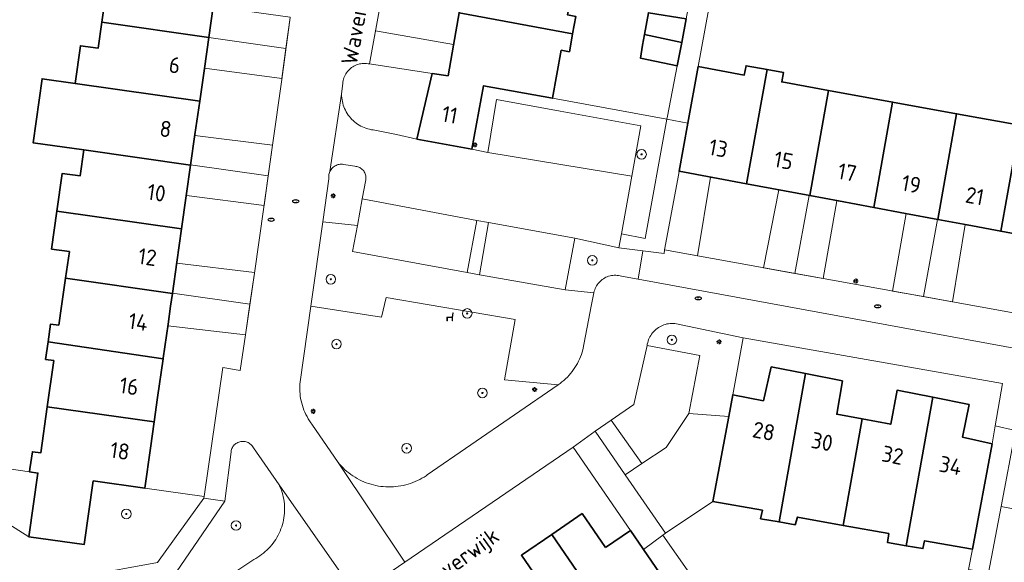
# Model space of a CAD drawing. Header units: metres. Extents: x 152610 to 160096, y 456114 to 462495.
# Tile 572 of 938: x 158353 to 158436, y 460229 to 460274. Entities that reach past the tile are written whole.
import ezdxf
from ezdxf.enums import TextEntityAlignment as Align

# ---------------------------------------------------------------- set-up
doc = ezdxf.new("R2010")
doc.units = ezdxf.units.M
doc.header["$LTSCALE"] = 0.5
doc.layers.get('0').update_dxf_attribs({"linetype": 'CONTINUOUS'})
for name, color, linetype, lineweight in [('B-PV-GR-BEPLANTING_CULTUUR_BODEMBEDEKKER-GV', 251, 'CONTINUOUS', 18), ('B-PV-GR-BEPLANTING_CULTUUR_BOSPLANTSOEN-GV', 251, 'CONTINUOUS', 18), ('B-PV-GR-BEPLANTING_CULTUUR_HEESTERS-GV', 251, 'CONTINUOUS', 18), ('B-PV-GR-BOOM-S', 251, 'CONTINUOUS', 25), ('B-PV-IE-MEUBILAIR-S', 251, 'CONTINUOUS', 25), ('B-PV-IE-MEUBILAIR_WEGMEUBILAIR-S', 251, 'CONTINUOUS', 25), ('B-PV-OG-BEBOUWING-GV', 6, 'CONTINUOUS', 35), ('B-PV-OG-BEBOUWING-T18', 1, 'CONTINUOUS', 18), ('B-PV-OG-BEBOUWING_OVERBOUWING-GV', 251, 'CONTINUOUS', 18), ('B-PV-OG-TERREIN_BEGROEID-GV', 251, 'CONTINUOUS', 18), ('B-PV-OG-TOPOGRAFIE-T18', 1, 'CONTINUOUS', 18), ('B-PV-VH-OPENVERHARDING_BETONSTRAATSTEEN-GV', 251, 'CONTINUOUS', 18), ('B-PV-VH-OPENVERHARDING_TEGEL-GV', 251, 'CONTINUOUS', 18)]:
    doc.layers.add(name, color=color, linetype=linetype, lineweight=lineweight)
doc.styles.add('NLCS-ISO', font='NLCS-ISO.ttf')
doc.styles.add('NLCS-ISO-M750-T18', font='NLCS-ISO.ttf', dxfattribs={"height": 1.35})

# ---------------------------------------------------------------- blocks, each defined once
blk = doc.blocks.new('SIE-MEUBILAIR_PAAL_LICHTMAST-SO')
for points in [[(-0.62, 0), (-1, 0)], [(-0.71, 0.71), (-0.44, 0.44)], [(0, 1), (0, 0.62)], [(0.44, 0.44), (0.71, 0.71)], [(1, 0), (0.62, 0)], [(-0.71, -0.71), (-0.44, -0.44)], [(0, -0.62), (0, -1)], [(0.44, -0.44), (0.71, -0.71)]]:
    blk.add_lwpolyline(points)
blk.add_circle((0, 0), 0.5)
blk = doc.blocks.new('SIE-MEUBILAIR_PUT_RIOOLPUT-SO')
blk.add_ellipse((0, 0), major_axis=(1.25, 0), ratio=0.54)
at = {"style": 'NLCS-ISO'}
blk.add_text('ri', height=0.75, dxfattribs=at).set_placement((-0.04, 0.07), align=Align.MIDDLE_CENTER)
blk = doc.blocks.new('SIE-WEG_ZITBANK-SO')
at = {"color": 0, "linetype": 'ByBlock', "lineweight": 18}
blk.add_lwpolyline([(-0.91, -1.63), (-0.91, -0.2), (1.09, -0.2), (1.09, -1.63), (1.29, -1.63), (1.29, -0.21), (1.54, 1.78), (1.33, 1.78), (1.11, 0), (-1.11, 0), (-1.11, -1.63)], close=True, dxfattribs=at)
blk = doc.blocks.new('SGR-BOOM_GBKN-SO')
at = {"linetype": 'ByBlock', "lineweight": 18}
h = blk.add_hatch(color=0, dxfattribs=at)
h.dxf.hatch_style = 1
edge = h.paths.add_edge_path()
edge.add_arc((0, 0), 0.25, 0, 360)
at = {"color": 0, "linetype": 'ByBlock', "lineweight": 18}
for radius in [2, 0.25]:
    blk.add_circle((0, 0), radius, dxfattribs=at)
at = {"color": 0, "linetype": 'ByBlock', "lineweight": 18, "style": 'NLCS-ISO'}
blk.add_attdef('SOORT', (2.5, 0), '', height=1.5, dxfattribs=at)

msp = doc.modelspace()

# ---------------------------------------------------------------- linework, layer by layer
at = {"layer": 'B-PV-GR-BEPLANTING_CULTUUR_BODEMBEDEKKER-GV', "flags": 128}
for points in [[(158382.392, 460270.325), (158382.271, 460270.333), (158382.15, 460270.332), (158382.03, 460270.324), (158381.91, 460270.308), (158381.791, 460270.284), (158381.674, 460270.252), (158381.56, 460270.212), (158381.448, 460270.165), (158381.34, 460270.111), (158381.236, 460270.05), (158381.136, 460269.981), (158381.041, 460269.907), (158380.95, 460269.826), (158380.866, 460269.74), (158380.787, 460269.648), (158380.714, 460269.551), (158380.648, 460269.45), (158380.589, 460269.344), (158380.537, 460269.235), (158380.492, 460269.122), (158380.455, 460269.007), (158380.426, 460268.89), (158380.404, 460268.771), (158380.393, 460268.683), (158380.301, 460267.76), (158380.306, 460267.604), (158380.318, 460267.449), (158380.339, 460267.294), (158380.367, 460267.141), (158380.403, 460266.989), (158380.447, 460266.84), (158380.499, 460266.692), (158380.558, 460266.548), (158380.624, 460266.407), (158380.698, 460266.27), (158380.778, 460266.136), (158380.865, 460266.007), (158380.959, 460265.882), (158381.059, 460265.763), (158381.165, 460265.648), (158381.277, 460265.54), (158381.394, 460265.437), (158381.516, 460265.34), (158381.644, 460265.25), (158381.775, 460265.166), (158381.911, 460265.089), (158382.05, 460265.019), (158382.193, 460264.957), (158382.339, 460264.902), (158382.487, 460264.854), (158382.638, 460264.814), (158382.791, 460264.782), (158382.944, 460264.758), (158384.91, 460264.37), (158386.6, 460263.99), (158387.888, 460269.495), (158382.631, 460270.286), (158382.512, 460270.31)], [(158408.18, 460248.555), (158408.049, 460248.562), (158407.918, 460248.562), (158407.787, 460248.553), (158407.657, 460248.537), (158407.529, 460248.512), (158407.402, 460248.48), (158407.277, 460248.44), (158407.155, 460248.392), (158407.036, 460248.337), (158406.92, 460248.275), (158406.809, 460248.207), (158406.702, 460248.131), (158406.599, 460248.049), (158406.502, 460247.961), (158406.411, 460247.867), (158406.325, 460247.768), (158406.246, 460247.663), (158406.173, 460247.554), (158406.107, 460247.441), (158406.048, 460247.324), (158405.996, 460247.204), (158405.952, 460247.081), (158405.915, 460246.955), (158405.886, 460246.827), (158405.868, 460246.721), (158410.29, 460245.86), (158409.36, 460241.01), (158412.695, 460240.779), (158413.03, 460242.59), (158413.91, 460247.35)]]:
    msp.add_lwpolyline(points, close=True, dxfattribs=at)
at = {"layer": 'B-PV-GR-BEPLANTING_CULTUUR_BOSPLANTSOEN-GV', "flags": 128}
for points in [[(158381.624, 460256.768), (158378.725, 460257.06), (158377.722, 460250), (158383.65, 460249.082), (158384.033, 460250.742), (158394.82, 460248.891), (158393.927, 460243.849), (158398.419, 460243.41), (158398.584, 460243.529), (158398.745, 460243.654), (158398.901, 460243.785), (158399.051, 460243.922), (158399.196, 460244.065), (158399.335, 460244.214), (158399.469, 460244.368), (158399.596, 460244.527), (158399.716, 460244.691), (158399.831, 460244.86), (158399.938, 460245.033), (158400.039, 460245.21), (158400.132, 460245.391), (158400.219, 460245.575), (158400.298, 460245.762), (158400.369, 460245.953), (158400.433, 460246.146), (158400.49, 460246.342), (158400.495, 460246.361), (158401.198, 460250), (158401.414, 460251.121), (158399.01, 460251.37), (158391.85, 460252.63), (158390.81, 460252.83), (158381.22, 460254.57)], [(158354.19, 460236.13), (158346.94, 460237.19), (158346.933, 460237.149), (158346.657, 460235.417), (158354.133, 460230.701), (158354.89, 460236.03)]]:
    msp.add_lwpolyline(points, close=True, dxfattribs=at)
at = {"layer": 'B-PV-GR-BEPLANTING_CULTUUR_HEESTERS-GV', "flags": 128}
for points in [[(158397.94, 460267.41), (158392.18, 460268.46), (158391.21, 460263.15), (158392.55, 460262.88), (158393.27, 460267.3), (158398.58, 460266.33), (158405.34, 460265.1), (158404.588, 460260.9), (158403.719, 460256.05), (158405.7, 460255.66), (158407.515, 460265.658)], [(158380.377, 460261.887), (158380.285, 460261.891), (158380.193, 460261.888), (158380.102, 460261.876), (158380.012, 460261.856), (158379.924, 460261.829), (158379.839, 460261.794), (158379.757, 460261.752), (158379.679, 460261.703), (158379.606, 460261.648), (158379.538, 460261.586), (158379.475, 460261.518), (158379.419, 460261.446), (158379.369, 460261.369), (158379.326, 460261.287), (158379.29, 460261.203), (158379.262, 460261.115), (158379.241, 460261.025), (158379.228, 460260.934), (158379.224, 460260.842), (158379.227, 460260.75), (158379.237, 460260.665), (158378.725, 460257.06), (158381.624, 460256.768), (158382.034, 460258.996), (158382.323, 460260.575), (158382.335, 460260.662), (158382.339, 460260.75), (158382.335, 460260.837), (158382.323, 460260.924), (158382.303, 460261.01), (158382.276, 460261.093), (158382.241, 460261.174), (158382.199, 460261.251), (158382.15, 460261.324), (158382.095, 460261.392), (158382.033, 460261.455), (158381.966, 460261.512), (158381.895, 460261.563), (158381.819, 460261.607), (158381.739, 460261.644), (158381.656, 460261.673), (158381.571, 460261.695), (158381.484, 460261.709), (158381.419, 460261.714), (158380.468, 460261.875)], [(158392.6, 460257), (158391.61, 460257.17), (158390.81, 460252.83), (158391.85, 460252.63)], [(158403.514, 460254.901), (158399.81, 460255.69), (158399.01, 460251.37), (158401.414, 460251.121), (158401.418, 460251.144), (158401.447, 460251.261), (158401.482, 460251.376), (158401.526, 460251.488), (158401.576, 460251.597), (158401.634, 460251.703), (158401.699, 460251.804), (158401.771, 460251.901), (158401.848, 460251.993), (158401.932, 460252.08), (158402.021, 460252.16), (158402.115, 460252.235), (158402.214, 460252.304), (158402.317, 460252.365), (158402.425, 460252.42), (158402.535, 460252.467), (158402.649, 460252.507), (158402.765, 460252.539), (158402.883, 460252.564), (158403.002, 460252.58), (158403.122, 460252.589), (158403.242, 460252.59), (158403.362, 460252.582), (158403.482, 460252.567), (158403.6, 460252.544), (158403.716, 460252.513), (158405.11, 460252.27), (158405.51, 460254.64)], [(158412.695, 460240.779), (158409.36, 460241.01), (158407.45, 460238.18), (158405.43, 460236.82), (158404.027, 460235.884), (158407.4, 460230.984), (158411.38, 460233.66)]]:
    msp.add_lwpolyline(points, close=True, dxfattribs=at)
msp.add_lwpolyline([(158436.7, 460239.58), (158435.489, 460233.219), (158447.146, 460231)], dxfattribs=at)
at = {"layer": 'B-PV-OG-BEBOUWING-GV', "flags": 128}
for points in [[(158399.948, 460278.379), (158391.106, 460280.105), (158390.615, 460277.3), (158390.136, 460274.562), (158399.632, 460272.804), (158399.9, 460274.26), (158399.21, 460274.39), (158399.92, 460278.23)], [(158369.95, 460277.86), (158359.51, 460279.34), (158359.06, 460276.17), (158360.55, 460275.96), (158360.24, 460273.779), (158369.19, 460272.51), (158369.556, 460275.085)], [(158399.632, 460272.804), (158390.136, 460274.562), (158389.664, 460271.869), (158389.214, 460269.295), (158387.888, 460269.495), (158386.6, 460263.99), (158391.21, 460263.15), (158392.18, 460268.46), (158397.94, 460267.41), (158398.68, 460271.44), (158399.36, 460271.31), (158399.63, 460272.79)], [(158409.132, 460274.06), (158405.979, 460274.575), (158405.654, 460272.742), (158408.763, 460272.083)], [(158369.19, 460272.51), (158360.24, 460273.779), (158359.93, 460271.6), (158358.45, 460271.81), (158358, 460268.65), (158368.43, 460267.17), (158368.818, 460269.899)], [(158408.763, 460272.083), (158405.654, 460272.742), (158405.495, 460271.849), (158405.304, 460270.774), (158408.396, 460270.117)], [(158415.906, 460269.821), (158414.146, 460270.141), (158414.003, 460269.355), (158410.13, 460270.06), (158409.274, 460265.341), (158408.544, 460261.296), (158414.194, 460260.243)], [(158421.042, 460268.074), (158417.134, 460268.785), (158417.277, 460269.571), (158415.906, 460269.821), (158414.194, 460260.243), (158419.471, 460259.26)], [(158358, 460268.65), (158355.245, 460269.042), (158354.485, 460263.692), (158358.72, 460263.09), (158367.67, 460261.82), (158368.035, 460264.39), (158368.43, 460267.17)], [(158426.406, 460267.098), (158421.042, 460268.074), (158419.471, 460259.26), (158421.878, 460258.811), (158424.842, 460258.259)], [(158431.763, 460266.123), (158426.406, 460267.098), (158424.842, 460258.259), (158427.501, 460257.763), (158430.196, 460257.261)], [(158437.045, 460265.161), (158431.763, 460266.123), (158430.196, 460257.261), (158432.641, 460256.805), (158435.457, 460256.28)], [(158442.388, 460264.189), (158437.045, 460265.161), (158435.457, 460256.28), (158438.144, 460255.779), (158440.839, 460255.277)], [(158367.67, 460261.82), (158358.72, 460263.09), (158358.42, 460260.91), (158356.93, 460261.12), (158356.48, 460257.949), (158366.91, 460256.47), (158367.304, 460259.241)], [(158366.91, 460256.47), (158356.48, 460257.949), (158356.03, 460254.78), (158357.52, 460254.57), (158357.2, 460252.339), (158366.15, 460251.07), (158366.517, 460253.678)], [(158366.15, 460251.07), (158357.2, 460252.339), (158356.866, 460250), (158356.64, 460248.42), (158355.95, 460248.51), (158355.74, 460247.03), (158355.737, 460247.009), (158365.371, 460245.593), (158365.38, 460245.66), (158365.785, 460248.505), (158365.998, 460250)], [(158365.371, 460245.593), (158355.737, 460247.009), (158355.53, 460245.54), (158356.22, 460245.45), (158355.67, 460241.58), (158364.62, 460240.31), (158364.91, 460242.353)], [(158419.111, 460244.361), (158416.259, 460244.918), (158415.606, 460242.088), (158413.03, 460242.59), (158412.695, 460240.779), (158411.38, 460233.66), (158415.517, 460232.913), (158415.361, 460232.2), (158416.904, 460231.932)], [(158422.221, 460243.753), (158419.111, 460244.361), (158416.904, 460231.932), (158418.253, 460231.697), (158418.461, 460232.337), (158422.283, 460231.646), (158423.875, 460240.559), (158421.743, 460240.95)], [(158429.766, 460242.375), (158426.791, 460242.964), (158426.251, 460240.123), (158423.875, 460240.559), (158422.283, 460231.646), (158426.087, 460230.959), (158425.993, 460230.209), (158427.536, 460229.947)], [(158432.803, 460241.774), (158429.766, 460242.375), (158427.536, 460229.947), (158428.949, 460229.707), (158429.081, 460230.358), (158433.101, 460229.665), (158434.74, 460238.48), (158432.25, 460239.045)], [(158364.62, 460240.31), (158355.67, 460241.58), (158355.13, 460237.72), (158354.43, 460237.82), (158354.225, 460236.377), (158354.19, 460236.13), (158354.89, 460236.03), (158354.133, 460230.701), (158358.76, 460230.033), (158359.52, 460235.37), (158363.84, 460234.757), (158364.31, 460238.103)], [(158402.38, 460229.79), (158400.43, 460232.63), (158397.89, 460230.89), (158405.349, 460220.01), (158406.59, 460220.86), (158406.19, 460221.44), (158409.57, 460223.76), (158405.557, 460229.638), (158405.515, 460229.7), (158404.476, 460231.221)], [(158405.349, 460220.01), (158397.89, 460230.89), (158395.35, 460229.15), (158397.3, 460226.3), (158395.39, 460224.99), (158400.5, 460217.54), (158403.72, 460219.74), (158404.11, 460219.16)]]:
    msp.add_lwpolyline(points, close=True, dxfattribs=at)
at = {"layer": 'B-PV-OG-BEBOUWING_OVERBOUWING-GV', "flags": 128}
for points in [[(158369.19, 460272.51), (158375.641, 460271.594), (158375.99, 460274.18), (158375.993, 460274.202), (158369.558, 460275.1), (158369.556, 460275.085)], [(158389.67, 460271.905), (158383.131, 460273.047), (158382.631, 460270.286), (158387.888, 460269.495), (158389.214, 460269.295), (158389.664, 460271.869)], [(158375.641, 460271.594), (158369.19, 460272.51), (158368.822, 460269.926), (158375.299, 460269.058)], [(158367.672, 460261.836), (158374.16, 460260.927), (158374.51, 460263.48), (158374.512, 460263.493), (158368.02, 460264.286)], [(158374.16, 460260.927), (158367.672, 460261.836), (158367.67, 460261.82), (158367.31, 460259.28), (158373.818, 460258.432)], [(158411.185, 460260.804), (158408.544, 460261.296), (158408.51, 460261.11), (158407.33, 460254.71), (158410.078, 460254.214)], [(158418.237, 460252.742), (158419.431, 460259.267), (158416.893, 460259.74), (158415.61, 460253.216)], [(158419.471, 460259.26), (158419.431, 460259.267), (158418.237, 460252.742), (158420.599, 460252.316), (158421.745, 460258.836)], [(158428.99, 460250.802), (158430.16, 460257.268), (158427.536, 460257.756), (158426.391, 460251.271)], [(158430.196, 460257.261), (158430.16, 460257.268), (158428.99, 460250.802), (158431.433, 460250.361), (158432.471, 460256.837)], [(158366.152, 460251.083), (158372.63, 460250.174), (158373.01, 460252.78), (158373.018, 460252.834), (158366.506, 460253.599)], [(158372.63, 460250.174), (158366.152, 460251.083), (158366.15, 460251.07), (158365.998, 460250), (158365.785, 460248.505), (158365.763, 460248.353), (158372.255, 460247.602)]]:
    msp.add_lwpolyline(points, close=True, dxfattribs=at)
at = {"layer": 'B-PV-OG-TERREIN_BEGROEID-GV', "flags": 128}
for points in [[(158394.82, 460248.891), (158384.033, 460250.742), (158383.65, 460249.082), (158377.722, 460250), (158376.822, 460243.665), (158376.806, 460243.465), (158376.798, 460243.264), (158376.798, 460243.063), (158376.806, 460242.863), (158376.822, 460242.663), (158376.846, 460242.463), (158376.877, 460242.265), (158376.917, 460242.068), (158376.964, 460241.873), (158377.02, 460241.68), (158377.083, 460241.489), (158377.153, 460241.301), (158377.231, 460241.116), (158377.316, 460240.934), (158377.408, 460240.756), (158377.508, 460240.581), (158377.614, 460240.411), (158377.727, 460240.245), (158377.81, 460240.131), (158380.013, 460236.92), (158380.148, 460236.759), (158380.288, 460236.603), (158380.435, 460236.453), (158380.587, 460236.309), (158380.745, 460236.17), (158380.907, 460236.038), (158381.075, 460235.911), (158381.247, 460235.792), (158381.424, 460235.679), (158381.605, 460235.573), (158381.79, 460235.473), (158381.979, 460235.381), (158382.171, 460235.296), (158382.366, 460235.219), (158382.563, 460235.149), (158382.764, 460235.086), (158382.966, 460235.032), (158383.171, 460234.985), (158383.377, 460234.945), (158383.584, 460234.914), (158383.793, 460234.891), (158384.002, 460234.875), (158384.212, 460234.868), (158384.422, 460234.869), (158384.632, 460234.877), (158384.841, 460234.894), (158385.049, 460234.918), (158385.256, 460234.951), (158385.462, 460234.991), (158385.667, 460235.039), (158385.869, 460235.095), (158386.069, 460235.159), (158386.266, 460235.23), (158386.461, 460235.309), (158386.652, 460235.395), (158386.84, 460235.488), (158387.025, 460235.588), (158387.205, 460235.696), (158387.381, 460235.81), (158387.47, 460235.871), (158398.419, 460243.41), (158393.927, 460243.849)], [(158354.133, 460230.701), (158346.657, 460235.417), (158345.35, 460227.21), (158358.801, 460227.428), (158364.884, 460228.536), (158366.307, 460230.51), (158368.77, 460233.926), (158368.789, 460234.06), (158363.84, 460234.757), (158359.52, 460235.37), (158358.76, 460230.033)]]:
    msp.add_lwpolyline(points, close=True, dxfattribs=at)
msp.add_lwpolyline([(158368.77, 460226.01), (158372.946, 460228.794), (158373.118, 460228.886), (158373.285, 460228.985), (158373.449, 460229.091), (158373.608, 460229.203), (158373.762, 460229.322), (158373.911, 460229.447), (158374.055, 460229.578), (158374.194, 460229.715), (158374.326, 460229.857), (158374.453, 460230.005), (158374.573, 460230.158), (158374.688, 460230.316), (158374.795, 460230.478), (158374.896, 460230.644), (158374.99, 460230.815), (158375.077, 460230.989), (158375.157, 460231.167), (158375.229, 460231.348), (158375.293, 460231.531), (158375.351, 460231.717), (158375.4, 460231.906), (158375.442, 460232.096), (158375.476, 460232.287), (158375.501, 460232.48), (158375.519, 460232.674), (158375.53, 460232.869), (158375.532, 460233.063), (158375.525, 460233.258), (158375.512, 460233.452), (158375.49, 460233.646), (158375.46, 460233.838), (158375.422, 460234.029), (158375.376, 460234.218), (158375.323, 460234.405), (158375.262, 460234.59), (158375.194, 460234.773), (158375.118, 460234.952), (158375.072, 460235.051), (158372.923, 460238.15), (158372.878, 460238.227), (158372.826, 460238.3), (158372.767, 460238.367), (158372.703, 460238.43), (158372.634, 460238.486), (158372.559, 460238.536), (158372.481, 460238.579), (158372.399, 460238.615), (158372.314, 460238.643), (158372.227, 460238.664), (158372.139, 460238.677), (158372.05, 460238.681), (158371.96, 460238.678), (158371.872, 460238.667), (158371.784, 460238.648), (158371.699, 460238.622), (158371.616, 460238.587), (158371.537, 460238.546), (158371.462, 460238.497), (158371.391, 460238.443), (158371.326, 460238.382), (158371.266, 460238.315), (158371.213, 460238.243), (158371.166, 460238.167), (158371.126, 460238.087), (158371.094, 460238.004), (158371.069, 460237.918), (158371.051, 460237.83), (158371.048, 460237.806), (158370.53, 460233.67), (158364.61, 460225.02)], dxfattribs=at)
at = {"layer": 'B-PV-VH-OPENVERHARDING_BETONSTRAATSTEEN-GV', "flags": 128}
for points in [[(158381.51, 460225.77), (158385.603, 460228.573), (158380.013, 460236.92), (158377.81, 460240.131), (158377.727, 460240.245), (158377.614, 460240.411), (158377.508, 460240.581), (158377.408, 460240.756), (158377.316, 460240.934), (158377.231, 460241.116), (158377.153, 460241.301), (158377.083, 460241.489), (158377.02, 460241.68), (158376.964, 460241.873), (158376.917, 460242.068), (158376.877, 460242.265), (158376.846, 460242.463), (158376.822, 460242.663), (158376.806, 460242.863), (158376.798, 460243.063), (158376.798, 460243.264), (158376.806, 460243.465), (158376.822, 460243.665), (158377.722, 460250), (158378.725, 460257.06), (158379.237, 460260.665), (158379.227, 460260.75), (158379.224, 460260.842), (158379.228, 460260.934), (158379.241, 460261.025), (158379.262, 460261.115), (158379.29, 460261.203), (158379.326, 460261.287), (158380.301, 460267.76), (158380.393, 460268.683), (158380.404, 460268.771), (158380.426, 460268.89), (158380.455, 460269.007), (158380.492, 460269.122), (158380.537, 460269.235), (158380.589, 460269.344), (158380.648, 460269.45), (158380.714, 460269.551), (158380.787, 460269.648), (158380.866, 460269.74), (158380.95, 460269.826), (158381.041, 460269.907), (158381.136, 460269.981), (158381.236, 460270.05), (158381.34, 460270.111), (158381.448, 460270.165), (158381.56, 460270.212), (158381.674, 460270.252), (158381.791, 460270.284), (158381.91, 460270.308), (158382.03, 460270.324), (158382.15, 460270.332), (158382.271, 460270.333), (158382.392, 460270.325), (158382.512, 460270.31), (158382.631, 460270.286), (158385.05, 460283.64)], [(158375.99, 460274.18), (158375.29, 460268.99), (158374.51, 460263.48), (158373.8, 460258.3), (158373.01, 460252.78), (158372.254, 460247.592), (158371.81, 460244.63), (158370.36, 460244.86), (158368.789, 460234.06), (158368.77, 460233.926), (158370.53, 460233.67), (158371.048, 460237.806), (158371.051, 460237.83), (158371.069, 460237.918), (158371.094, 460238.004), (158371.126, 460238.087), (158371.166, 460238.167), (158371.213, 460238.243), (158371.266, 460238.315), (158371.326, 460238.382), (158371.391, 460238.443), (158371.462, 460238.497), (158371.537, 460238.546), (158371.616, 460238.587), (158371.699, 460238.622), (158371.784, 460238.648), (158371.872, 460238.667), (158371.96, 460238.678), (158372.05, 460238.681), (158372.139, 460238.677), (158372.227, 460238.664), (158372.314, 460238.643), (158372.399, 460238.615), (158372.481, 460238.579), (158372.559, 460238.536), (158372.634, 460238.486), (158372.703, 460238.43), (158372.767, 460238.367), (158372.826, 460238.3), (158372.878, 460238.227), (158372.923, 460238.15), (158375.072, 460235.051), (158380.27, 460227.63)], [(158442.647, 460245.38), (158405.11, 460252.27), (158403.716, 460252.513), (158403.6, 460252.544), (158403.482, 460252.567), (158403.362, 460252.582), (158403.242, 460252.59), (158403.122, 460252.589), (158403.002, 460252.58), (158402.883, 460252.564), (158402.765, 460252.539), (158402.649, 460252.507), (158402.535, 460252.467), (158402.425, 460252.42), (158402.317, 460252.365), (158402.214, 460252.304), (158402.115, 460252.235), (158402.021, 460252.16), (158401.932, 460252.08), (158401.848, 460251.993), (158401.771, 460251.901), (158401.699, 460251.804), (158401.634, 460251.703), (158401.576, 460251.597), (158401.526, 460251.488), (158401.482, 460251.376), (158401.447, 460251.261), (158401.418, 460251.144), (158401.414, 460251.121), (158401.198, 460250), (158400.495, 460246.361), (158400.49, 460246.342), (158400.433, 460246.146), (158400.369, 460245.953), (158400.298, 460245.762), (158400.219, 460245.575), (158400.132, 460245.391), (158400.039, 460245.21), (158399.938, 460245.033), (158399.831, 460244.86), (158399.716, 460244.691), (158399.596, 460244.527), (158399.469, 460244.368), (158399.335, 460244.214), (158399.196, 460244.065), (158399.051, 460243.922), (158398.901, 460243.785), (158398.745, 460243.654), (158398.584, 460243.529), (158398.419, 460243.41), (158387.47, 460235.871), (158387.381, 460235.81), (158387.205, 460235.696), (158387.025, 460235.588), (158386.84, 460235.488), (158386.652, 460235.395), (158386.461, 460235.309), (158386.266, 460235.23), (158386.069, 460235.159), (158385.869, 460235.095), (158385.667, 460235.039), (158385.462, 460234.991), (158385.256, 460234.951), (158385.049, 460234.918), (158384.841, 460234.894), (158384.632, 460234.877), (158384.422, 460234.869), (158384.212, 460234.868), (158384.002, 460234.875), (158383.793, 460234.891), (158383.584, 460234.914), (158383.377, 460234.945), (158383.171, 460234.985), (158382.966, 460235.032), (158382.764, 460235.086), (158382.563, 460235.149), (158382.366, 460235.219), (158382.171, 460235.296), (158381.979, 460235.381), (158381.79, 460235.473), (158381.605, 460235.573), (158381.424, 460235.679), (158381.247, 460235.792), (158381.075, 460235.911), (158380.907, 460236.038), (158380.745, 460236.17), (158380.587, 460236.309), (158380.435, 460236.453), (158380.288, 460236.603), (158380.148, 460236.759), (158380.013, 460236.92), (158385.603, 460228.573), (158399.675, 460238.21), (158401.51, 460239.54), (158402.86, 460240.47), (158404.767, 460241.765), (158405.868, 460246.721), (158405.886, 460246.827), (158405.915, 460246.955), (158405.952, 460247.081), (158405.996, 460247.204), (158406.048, 460247.324), (158406.107, 460247.441), (158406.173, 460247.554), (158406.246, 460247.663), (158406.325, 460247.768), (158406.411, 460247.867), (158406.502, 460247.961), (158406.599, 460248.049), (158406.702, 460248.131), (158406.809, 460248.207), (158406.92, 460248.275), (158407.036, 460248.337), (158407.155, 460248.392), (158407.277, 460248.44), (158407.402, 460248.48), (158407.529, 460248.512), (158407.657, 460248.537), (158407.787, 460248.553), (158407.918, 460248.562), (158408.049, 460248.562), (158408.18, 460248.555), (158413.91, 460247.35), (158435.62, 460243.53), (158435, 460239.973), (158436.7, 460239.58)], [(158380.27, 460227.63), (158375.072, 460235.051), (158375.118, 460234.952), (158375.194, 460234.773), (158375.262, 460234.59), (158375.323, 460234.405), (158375.376, 460234.218), (158375.422, 460234.029), (158375.46, 460233.838), (158375.49, 460233.646), (158375.512, 460233.452), (158375.525, 460233.258), (158375.532, 460233.063), (158375.53, 460232.869), (158375.519, 460232.674), (158375.501, 460232.48), (158375.476, 460232.287), (158375.442, 460232.096), (158375.4, 460231.906), (158375.351, 460231.717), (158375.293, 460231.531), (158375.229, 460231.348), (158375.157, 460231.167), (158375.077, 460230.989), (158374.99, 460230.815), (158374.896, 460230.644), (158374.795, 460230.478), (158374.688, 460230.316), (158374.573, 460230.158), (158374.453, 460230.005), (158374.326, 460229.857), (158374.194, 460229.715), (158374.055, 460229.578), (158373.911, 460229.447), (158373.762, 460229.322), (158373.608, 460229.203), (158373.449, 460229.091), (158373.285, 460228.985), (158373.118, 460228.886), (158372.946, 460228.794), (158368.77, 460226.01)]]:
    msp.add_lwpolyline(points, dxfattribs=at)
for points in [[(158380.306, 460267.604), (158380.301, 460267.76), (158379.326, 460261.287), (158379.369, 460261.369), (158379.419, 460261.446), (158379.475, 460261.518), (158379.538, 460261.586), (158379.606, 460261.648), (158379.679, 460261.703), (158379.757, 460261.752), (158379.839, 460261.794), (158379.924, 460261.829), (158380.012, 460261.856), (158380.102, 460261.876), (158380.193, 460261.888), (158380.285, 460261.891), (158380.377, 460261.887), (158380.468, 460261.875), (158381.419, 460261.714), (158381.484, 460261.709), (158381.571, 460261.695), (158381.656, 460261.673), (158381.739, 460261.644), (158381.819, 460261.607), (158381.895, 460261.563), (158381.966, 460261.512), (158382.033, 460261.455), (158382.095, 460261.392), (158382.15, 460261.324), (158382.199, 460261.251), (158382.241, 460261.174), (158382.276, 460261.093), (158382.303, 460261.01), (158382.323, 460260.924), (158382.335, 460260.837), (158382.339, 460260.75), (158382.335, 460260.662), (158382.323, 460260.575), (158382.034, 460258.996), (158391.61, 460257.17), (158392.6, 460257), (158399.81, 460255.69), (158403.514, 460254.901), (158403.719, 460256.05), (158404.588, 460260.9), (158392.55, 460262.88), (158391.21, 460263.15), (158386.6, 460263.99), (158384.91, 460264.37), (158382.944, 460264.758), (158382.791, 460264.782), (158382.638, 460264.814), (158382.487, 460264.854), (158382.339, 460264.902), (158382.193, 460264.957), (158382.05, 460265.019), (158381.911, 460265.089), (158381.775, 460265.166), (158381.644, 460265.25), (158381.516, 460265.34), (158381.394, 460265.437), (158381.277, 460265.54), (158381.165, 460265.648), (158381.059, 460265.763), (158380.959, 460265.882), (158380.865, 460266.007), (158380.778, 460266.136), (158380.698, 460266.27), (158380.624, 460266.407), (158380.558, 460266.548), (158380.499, 460266.692), (158380.447, 460266.84), (158380.403, 460266.989), (158380.367, 460267.141), (158380.339, 460267.294), (158380.318, 460267.449)], [(158398.58, 460266.33), (158393.27, 460267.3), (158392.55, 460262.88), (158404.588, 460260.9), (158405.34, 460265.1)], [(158409.274, 460265.341), (158407.515, 460265.658), (158405.7, 460255.66), (158403.719, 460256.05), (158403.514, 460254.901), (158405.51, 460254.64), (158407.29, 460254.408), (158407.33, 460254.71), (158408.51, 460261.11), (158408.544, 460261.296)], [(158391.61, 460257.17), (158382.034, 460258.996), (158381.624, 460256.768), (158381.22, 460254.57), (158390.81, 460252.83)], [(158399.81, 460255.69), (158392.6, 460257), (158391.85, 460252.63), (158399.01, 460251.37)], [(158433.435, 460250), (158407.33, 460254.71), (158407.29, 460254.408), (158405.51, 460254.64), (158405.11, 460252.27), (158442.647, 460245.38), (158442.613, 460245.501), (158442.587, 460245.623), (158442.568, 460245.747), (158442.558, 460245.872), (158442.555, 460245.997), (158442.56, 460246.122), (158442.574, 460246.247), (158442.595, 460246.37), (158442.624, 460246.492), (158442.661, 460246.612), (158443.002, 460248.272), (158442.131, 460248.429), (158436.962, 460249.363)], [(158410.29, 460245.86), (158405.868, 460246.721), (158404.767, 460241.765), (158402.86, 460240.47), (158405.43, 460236.82), (158407.45, 460238.18), (158409.36, 460241.01)], [(158405.43, 460236.82), (158402.86, 460240.47), (158401.51, 460239.54), (158404.027, 460235.884)], [(158404.027, 460235.884), (158401.51, 460239.54), (158399.675, 460238.21), (158404.476, 460231.221), (158405.515, 460229.7), (158405.557, 460229.638), (158407.17, 460230.83), (158407.4, 460230.984)]]:
    msp.add_lwpolyline(points, close=True, dxfattribs=at)
at = {"layer": 'B-PV-VH-OPENVERHARDING_TEGEL-GV', "flags": 128}
for points in [[(158416.726, 460297.309), (158415.266, 460297.716), (158413.579, 460288.947), (158413.187, 460286.788), (158412.83, 460284.82), (158411.198, 460285.131), (158409.809, 460277.687), (158409.444, 460275.728), (158409.132, 460274.06), (158408.763, 460272.083), (158408.396, 460270.117), (158407.563, 460265.903), (158407.515, 460265.658), (158409.274, 460265.341), (158410.13, 460270.06), (158412.482, 460282.886), (158426.553, 460280.391), (158436.703, 460278.596), (158436.779, 460280.154), (158414.317, 460284.099), (158415.218, 460289.041), (158415.792, 460292.188)], [(158436.7, 460239.58), (158435, 460239.973), (158434.74, 460238.48), (158433.101, 460229.665), (158432.768, 460227.962), (158434.432, 460227.663), (158435.489, 460233.219)]]:
    msp.add_lwpolyline(points, close=True, dxfattribs=at)
for points in [[(158364.61, 460225.02), (158370.53, 460233.67), (158368.77, 460233.926), (158366.307, 460230.51), (158364.884, 460228.536)], [(158412.949, 460222.594), (158407.17, 460230.83), (158405.557, 460229.638), (158409.57, 460223.76)]]:
    msp.add_lwpolyline(points, dxfattribs=at)

# ---------------------------------------------------------------- block references
at = {"layer": 'B-PV-GR-BOOM-S', "xscale": 0.2, "yscale": 0.2, "zscale": 0.2}
for p in [(158405.405, 460262.717), (158401.282, 460253.837), (158379.399, 460252.251), (158390.816, 460249.397), (158407.942, 460247.177), (158379.878, 460246.83), (158392.085, 460242.737), (158385.75, 460238.104), (158362.288, 460232.606), (158371.471, 460231.637)]:
    msp.add_blockref('SGR-BOOM_GBKN-SO', p, dxfattribs=at)
at = {"layer": 'B-PV-IE-MEUBILAIR-S', "xscale": 0.2, "yscale": 0.2, "zscale": 0.2}
for name, p in [('SIE-MEUBILAIR_PAAL_LICHTMAST-SO', (158391.454, 460263.514)), ('SIE-MEUBILAIR_PAAL_LICHTMAST-SO', (158379.604, 460259.244)), ('SIE-MEUBILAIR_PUT_RIOOLPUT-SO', (158376.46, 460258.79)), ('SIE-MEUBILAIR_PUT_RIOOLPUT-SO', (158374.41, 460257.24)), ('SIE-MEUBILAIR_PAAL_LICHTMAST-SO', (158423.323, 460252.11)), ('SIE-MEUBILAIR_PUT_RIOOLPUT-SO', (158410.15, 460250.66)), ('SIE-MEUBILAIR_PUT_RIOOLPUT-SO', (158425.16, 460249.99)), ('SIE-MEUBILAIR_PAAL_LICHTMAST-SO', (158411.886, 460247.024)), ('SIE-MEUBILAIR_PAAL_LICHTMAST-SO', (158396.455, 460243.022)), ('SIE-MEUBILAIR_PAAL_LICHTMAST-SO', (158377.921, 460241.198))]:
    msp.add_blockref(name, p, dxfattribs=at)
at = {"layer": 'B-PV-IE-MEUBILAIR_WEGMEUBILAIR-S', "xscale": 0.2, "yscale": 0.2, "zscale": 0.2}
msp.add_blockref('SIE-WEG_ZITBANK-SO', (158389.336, 460249.088), dxfattribs=at)

# ---------------------------------------------------------------- texts
at = {"layer": 'B-PV-OG-BEBOUWING-T18', "style": 'NLCS-ISO-M750-T18'}
for s, rotation, p in [('6', 351.9, (158366.335, 460270.192)), ('11', 349.7, (158389.353, 460266.03)), ('8', 351.9, (158365.575, 460264.847)), ('13', 349.5, (158411.827, 460263.227)), ('15', 349.5, (158417.29, 460262.209)), ('17', 349.5, (158422.615, 460261.217)), ('19', 349.5, (158427.977, 460260.218)), ('10', 351.9, (158364.815, 460259.497)), ('21', 349.5, (158433.285, 460259.228)), ('12', 352, (158364.054, 460254.118)), ('14', 351.9, (158363.285, 460248.684)), ('16', 351.9, (158362.52, 460243.303)), ('28', 348.9, (158415.631, 460239.535)), ('30', 348.9, (158420.508, 460238.656)), ('18', 352, (158361.754, 460237.881)), ('32', 348.8, (158426.412, 460237.527)), ('34', 348.8, (158431.258, 460236.658))]:
    msp.add_text(s, height=1.35, rotation=rotation, dxfattribs=at).set_placement(p, align=Align.MIDDLE)
at = {"layer": 'B-PV-OG-TOPOGRAFIE-T18', "style": 'NLCS-ISO-M750-T18'}
for rotation, p in [(79.8, (158381.802, 460274.076)), (35.9, (158390.173, 460228.562))]:
    msp.add_text('Waverwijk', height=1.35, rotation=rotation, dxfattribs=at).set_placement(p, align=Align.MIDDLE)

doc.saveas('drawing.dxf')
